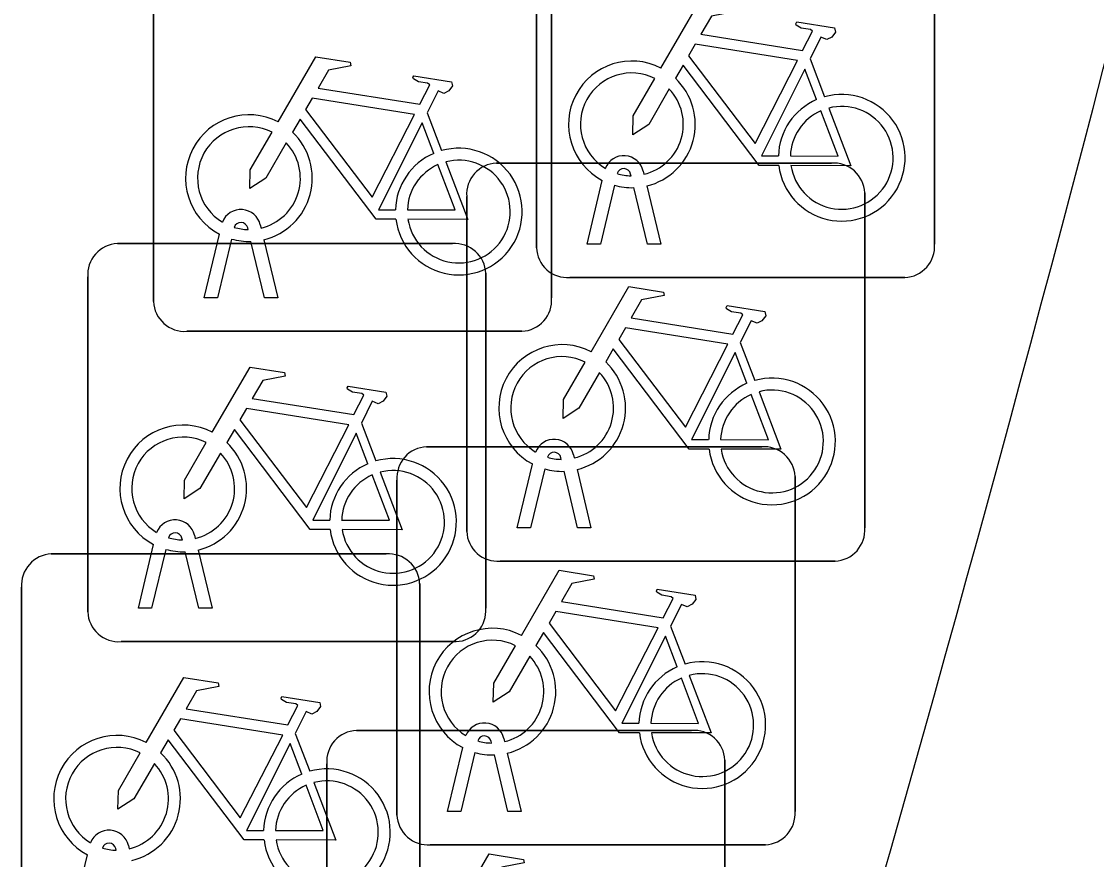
# Model space of a CAD drawing. Extents: x 160675 to 161153, y 383241 to 383714.
# Drawn here: x 161142.622 to 161145.32, y 383520.345 to 383522.448 of the extents above; entities that cross this region are included whole.
import ezdxf

# ---------------------------------------------------------------- set-up
doc = ezdxf.new("R2010")
doc.units = 0
for name, color, linetype in [('IMGEO_Fietsenrek', 7, 'Continuous'), ('IMGEO_Rijbaan_lokaal_gesloten', 7, 'Continuous'), ('IMGEO_Voetpad_open', 7, 'Continuous')]:
    doc.layers.add(name, color=color, linetype=linetype)

msp = doc.modelspace()

# ---------------------------------------------------------------- linework, layer by layer
at = {"layer": 'IMGEO_Fietsenrek'}
for p, q in [((161143.9145, 383521.8799), (161143.9145, 383522.7208)), ((161143.9145, 383522.7208), (161143.9145, 383521.8799)), ((161144.9135, 383522.7301), (161144.9135, 383521.8892)), ((161144.9135, 383521.8892), (161144.9135, 383522.7301)), ((161142.9535, 383521.7449), (161142.9535, 383522.5858)), ((161142.9535, 383522.5858), (161142.9535, 383521.7449)), ((161143.9525, 383522.5951), (161143.9525, 383521.7542)), ((161143.9525, 383521.7542), (161143.9525, 383522.5951)), ((161144.6012, 383522.3542), (161144.6375, 383522.259)), ((161143.6402, 383522.2192), (161143.6765, 383522.124)), ((161143.8139, 383522.0925), (161144.6548, 383522.0925)), ((161144.6548, 383522.0925), (161143.8139, 383522.0925)), ((161144.1826, 383522.0724), (161144.1844, 383522.0645)), ((161144.0415, 383521.8893), (161144.0798, 383522.0493)), ((161144.1519, 383522.0609), (161144.1509, 383522.0652)), ((161144.1102, 383522.0371), (161144.0749, 383521.8893)), ((161144.193, 383521.8893), (161144.1591, 383522.031)), ((161144.1914, 383522.0353), (161144.2264, 383521.8893)), ((161144.7385, 383522.0181), (161144.7385, 383521.1772)), ((161144.7385, 383521.1772), (161144.7385, 383522.0181)), ((161143.7395, 383521.1679), (161143.7395, 383522.0088)), ((161143.7395, 383522.0088), (161143.7395, 383521.1679)), ((161143.2216, 383521.9374), (161143.2234, 383521.9295)), ((161143.0805, 383521.7543), (161143.1188, 383521.9143)), ((161143.1909, 383521.9259), (161143.1899, 383521.9302)), ((161142.8629, 383521.8905), (161143.7038, 383521.8905)), ((161143.7038, 383521.8905), (161142.8629, 383521.8905)), ((161143.1492, 383521.9021), (161143.1139, 383521.7543)), ((161143.232, 383521.7543), (161143.1981, 383521.896)), ((161143.2304, 383521.9003), (161143.2654, 383521.7543)), ((161144.0749, 383521.8893), (161144.0415, 383521.8893)), ((161144.2264, 383521.8893), (161144.193, 383521.8893)), ((161142.7885, 383520.9659), (161142.7885, 383521.8068)), ((161142.7885, 383521.8068), (161142.7885, 383520.9659)), ((161143.7875, 383521.8161), (161143.7875, 383520.9752)), ((161143.7875, 383520.9752), (161143.7875, 383521.8161)), ((161144.8391, 383521.8055), (161143.9982, 383521.8055)), ((161143.9982, 383521.8055), (161144.8391, 383521.8055)), ((161143.1139, 383521.7543), (161143.0805, 383521.7543)), ((161143.2654, 383521.7543), (161143.232, 383521.7543)), ((161143.8781, 383521.6705), (161143.0372, 383521.6705)), ((161143.0372, 383521.6705), (161143.8781, 383521.6705)), ((161144.4262, 383521.6422), (161144.4625, 383521.547)), ((161143.4752, 383521.4402), (161143.5115, 383521.345)), ((161143.6389, 383521.3805), (161144.4798, 383521.3805)), ((161144.4798, 383521.3805), (161143.6389, 383521.3805)), ((161143.9769, 383521.3489), (161143.9759, 383521.3532)), ((161144.0076, 383521.3604), (161144.0094, 383521.3525)), ((161143.8665, 383521.1773), (161143.9048, 383521.3373)), ((161143.9352, 383521.3251), (161143.8999, 383521.1773)), ((161144.018, 383521.1773), (161143.9841, 383521.319)), ((161144.0164, 383521.3233), (161144.0514, 383521.1773)), ((161143.5645, 383520.4559), (161143.5645, 383521.2968)), ((161143.5645, 383521.2968), (161143.5645, 383520.4559)), ((161144.5635, 383521.3061), (161144.5635, 383520.4652)), ((161144.5635, 383520.4652), (161144.5635, 383521.3061)), ((161143.8999, 383521.1773), (161143.8665, 383521.1773)), ((161144.0514, 383521.1773), (161144.018, 383521.1773)), ((161143.0259, 383521.1469), (161143.0249, 383521.1512)), ((161143.0566, 383521.1584), (161143.0584, 383521.1505)), ((161142.9155, 383520.9753), (161142.9538, 383521.1353)), ((161142.9842, 383521.1231), (161142.9489, 383520.9753)), ((161142.6969, 383521.1115), (161143.5378, 383521.1115)), ((161143.5378, 383521.1115), (161142.6969, 383521.1115)), ((161143.067, 383520.9753), (161143.0331, 383521.117)), ((161143.0654, 383521.1213), (161143.1004, 383520.9753)), ((161144.6641, 383521.0935), (161143.8232, 383521.0935)), ((161143.8232, 383521.0935), (161144.6641, 383521.0935)), ((161142.6225, 383520.1869), (161142.6225, 383521.0278)), ((161142.6225, 383521.0278), (161142.6225, 383520.1869)), ((161143.6215, 383521.0371), (161143.6215, 383520.1962)), ((161143.6215, 383520.1962), (161143.6215, 383521.0371)), ((161142.9489, 383520.9753), (161142.9155, 383520.9753)), ((161143.1004, 383520.9753), (161143.067, 383520.9753)), ((161144.2512, 383520.9302), (161144.2875, 383520.835)), ((161143.7131, 383520.8915), (161142.8722, 383520.8915)), ((161142.8722, 383520.8915), (161143.7131, 383520.8915)), ((161143.4629, 383520.6685), (161144.3038, 383520.6685)), ((161144.3038, 383520.6685), (161143.4629, 383520.6685)), ((161143.3092, 383520.6612), (161143.3455, 383520.566)), ((161143.8019, 383520.6369), (161143.8009, 383520.6412)), ((161143.8326, 383520.6484), (161143.8344, 383520.6405)), ((161143.6915, 383520.4653), (161143.7298, 383520.6253)), ((161143.7602, 383520.6131), (161143.7249, 383520.4653)), ((161143.8414, 383520.6113), (161143.8764, 383520.4653)), ((161143.3885, 383519.7439), (161143.3885, 383520.5848)), ((161143.3885, 383520.5848), (161143.3885, 383519.7439)), ((161143.843, 383520.4653), (161143.8091, 383520.607)), ((161144.3875, 383520.5941), (161144.3875, 383519.7532)), ((161144.3875, 383519.7532), (161144.3875, 383520.5941)), ((161143.7249, 383520.4653), (161143.6915, 383520.4653)), ((161143.8764, 383520.4653), (161143.843, 383520.4653)), ((161142.8599, 383520.3679), (161142.8589, 383520.3722)), ((161142.8906, 383520.3794), (161142.8924, 383520.3715)), ((161144.4891, 383520.3815), (161143.6482, 383520.3815)), ((161143.6482, 383520.3815), (161144.4891, 383520.3815)), ((161142.7495, 383520.1963), (161142.7878, 383520.3563))]:
    msp.add_line(p, q, dxfattribs=at)
for points in [[(161144.2271, 383522.3312), (161144.3218, 383522.4947), (161144.408, 383522.4809), (161144.4097, 383522.4722), (161144.3536, 383522.4613), (161144.3274, 383522.416), (161144.5826, 383522.3752)], [(161144.5826, 383522.3752), (161144.6076, 383522.424), (161144.6025, 383522.428), (161144.5793, 383522.4317), (161144.5666, 383522.4392), (161144.5656, 383522.4423), (161144.5678, 383522.4469), (161144.6626, 383522.4318), (161144.6649, 383522.4215), (161144.6555, 383522.4091), (161144.6431, 383522.4027), (161144.6286, 383522.4089), (161144.6012, 383522.3542)], [(161144.5697, 383522.35), (161144.3129, 383522.391), (161144.2962, 383522.3622), (161144.4632, 383522.1419), (161144.5697, 383522.35)], [(161143.2661, 383522.1962), (161143.3608, 383522.3597), (161143.447, 383522.3459), (161143.4487, 383522.3372), (161143.3926, 383522.3263), (161143.3664, 383522.281), (161143.6216, 383522.2402)], [(161144.5228, 383522.0865), (161144.4731, 383522.0866), (161144.2824, 383522.3383), (161144.2634, 383522.3055)], [(161143.6216, 383522.2402), (161143.6466, 383522.289), (161143.6415, 383522.293), (161143.6183, 383522.2967), (161143.6056, 383522.3042), (161143.6046, 383522.3073), (161143.6068, 383522.3119), (161143.7016, 383522.2968), (161143.7039, 383522.2865), (161143.6945, 383522.2741), (161143.6821, 383522.2677), (161143.6676, 383522.2739), (161143.6402, 383522.2192)], [(161144.6177, 383522.252), (161144.5884, 383522.3288), (161144.479, 383522.1107), (161144.5217, 383522.1106)], [(161144.2478, 383522.2787), (161144.1962, 383522.1895), (161144.1563, 383522.1635), (161144.1575, 383522.211), (161144.212, 383522.3052)], [(161143.6087, 383522.215), (161143.3519, 383522.256), (161143.3352, 383522.2272), (161143.5022, 383522.0069), (161143.6087, 383522.215)], [(161144.6482, 383522.2308), (161144.7032, 383522.0862), (161144.5531, 383522.0865)], [(161143.5618, 383521.9515), (161143.5121, 383521.9516), (161143.3214, 383522.2033), (161143.3024, 383522.1705)], [(161144.5517, 383522.1105), (161144.6716, 383522.1103), (161144.6284, 383522.2239)], [(161143.6567, 383522.117), (161143.6274, 383522.1938), (161143.518, 383521.9757), (161143.5607, 383521.9756)], [(161143.2868, 383522.1437), (161143.2352, 383522.0545), (161143.1953, 383522.0285), (161143.1965, 383522.076), (161143.251, 383522.1702)], [(161143.6872, 383522.0958), (161143.7422, 383521.9512), (161143.5921, 383521.9515)], [(161143.5907, 383521.9755), (161143.7106, 383521.9753), (161143.6674, 383522.0889)], [(161144.0521, 383521.6192), (161144.1468, 383521.7827), (161144.233, 383521.7689), (161144.2347, 383521.7602), (161144.1786, 383521.7493), (161144.1524, 383521.704), (161144.4076, 383521.6632)], [(161144.4076, 383521.6632), (161144.4326, 383521.712), (161144.4275, 383521.716), (161144.4043, 383521.7197), (161144.3916, 383521.7272), (161144.3906, 383521.7303), (161144.3928, 383521.7349), (161144.4876, 383521.7198), (161144.4899, 383521.7095), (161144.4805, 383521.6971), (161144.4681, 383521.6907), (161144.4536, 383521.6969), (161144.4262, 383521.6422)], [(161144.3947, 383521.638), (161144.1379, 383521.679), (161144.1212, 383521.6502), (161144.2882, 383521.4299), (161144.3947, 383521.638)], [(161144.3478, 383521.3745), (161144.2981, 383521.3746), (161144.1074, 383521.6263), (161144.0884, 383521.5935)], [(161144.4427, 383521.54), (161144.4134, 383521.6168), (161144.304, 383521.3987), (161144.3467, 383521.3986)], [(161143.1011, 383521.4172), (161143.1958, 383521.5807), (161143.282, 383521.5669), (161143.2837, 383521.5582), (161143.2276, 383521.5473), (161143.2014, 383521.502), (161143.4566, 383521.4612)], [(161144.0728, 383521.5667), (161144.0212, 383521.4775), (161143.9813, 383521.4515), (161143.9825, 383521.499), (161144.037, 383521.5932)], [(161143.4566, 383521.4612), (161143.4816, 383521.51), (161143.4765, 383521.514), (161143.4533, 383521.5177), (161143.4406, 383521.5252), (161143.4396, 383521.5283), (161143.4418, 383521.5329), (161143.5366, 383521.5178), (161143.5389, 383521.5075), (161143.5295, 383521.4951), (161143.5171, 383521.4887), (161143.5026, 383521.4949), (161143.4752, 383521.4402)], [(161144.3767, 383521.3985), (161144.4966, 383521.3983), (161144.4534, 383521.5119)], [(161144.4732, 383521.5188), (161144.5282, 383521.3742), (161144.3781, 383521.3745)], [(161143.4437, 383521.436), (161143.1869, 383521.477), (161143.1702, 383521.4482), (161143.3372, 383521.2279), (161143.4437, 383521.436)], [(161143.3968, 383521.1725), (161143.3471, 383521.1726), (161143.1564, 383521.4243), (161143.1374, 383521.3915)], [(161143.4917, 383521.338), (161143.4624, 383521.4148), (161143.353, 383521.1967), (161143.3957, 383521.1966)], [(161143.1218, 383521.3647), (161143.0702, 383521.2755), (161143.0303, 383521.2495), (161143.0315, 383521.297), (161143.086, 383521.3912)], [(161143.5222, 383521.3168), (161143.5772, 383521.1722), (161143.4271, 383521.1725)], [(161143.4257, 383521.1965), (161143.5456, 383521.1963), (161143.5024, 383521.3099)], [(161143.8771, 383520.9072), (161143.9718, 383521.0707), (161144.058, 383521.0569), (161144.0597, 383521.0482), (161144.0036, 383521.0373), (161143.9774, 383520.992), (161144.2326, 383520.9512)], [(161144.2326, 383520.9512), (161144.2576, 383521), (161144.2525, 383521.004), (161144.2293, 383521.0077), (161144.2166, 383521.0152), (161144.2156, 383521.0183), (161144.2178, 383521.0229), (161144.3126, 383521.0078), (161144.3149, 383520.9975), (161144.3055, 383520.9851), (161144.2931, 383520.9787), (161144.2786, 383520.9849), (161144.2512, 383520.9302)], [(161144.2197, 383520.926), (161143.9629, 383520.967), (161143.9462, 383520.9382), (161144.1132, 383520.7179), (161144.2197, 383520.926)], [(161144.1728, 383520.6625), (161144.1231, 383520.6626), (161143.9324, 383520.9143), (161143.9134, 383520.8815)], [(161143.8978, 383520.8547), (161143.8462, 383520.7655), (161143.8063, 383520.7395), (161143.8075, 383520.787), (161143.862, 383520.8812)], [(161144.2677, 383520.828), (161144.2384, 383520.9048), (161144.129, 383520.6867), (161144.1717, 383520.6866)], [(161142.9351, 383520.6382), (161143.0298, 383520.8017), (161143.116, 383520.7879), (161143.1177, 383520.7792), (161143.0616, 383520.7683), (161143.0354, 383520.723), (161143.2906, 383520.6822)], [(161144.2017, 383520.6865), (161144.3216, 383520.6863), (161144.2784, 383520.7999)], [(161144.2982, 383520.8068), (161144.3532, 383520.6622), (161144.2031, 383520.6625)], [(161143.2906, 383520.6822), (161143.3156, 383520.731), (161143.3105, 383520.735), (161143.2873, 383520.7387), (161143.2746, 383520.7462), (161143.2736, 383520.7493), (161143.2758, 383520.7539), (161143.3706, 383520.7388), (161143.3729, 383520.7285), (161143.3635, 383520.7161), (161143.3511, 383520.7097), (161143.3366, 383520.7159), (161143.3092, 383520.6612)], [(161143.2777, 383520.657), (161143.0209, 383520.698), (161143.0042, 383520.6692), (161143.1712, 383520.4489), (161143.2777, 383520.657)], [(161143.2308, 383520.3935), (161143.1811, 383520.3936), (161142.9904, 383520.6453), (161142.9714, 383520.6125)], [(161142.9558, 383520.5857), (161142.9042, 383520.4965), (161142.8643, 383520.4705), (161142.8655, 383520.518), (161142.92, 383520.6122)], [(161143.3257, 383520.559), (161143.2964, 383520.6358), (161143.187, 383520.4177), (161143.2297, 383520.4176)], [(161143.2597, 383520.4175), (161143.3796, 383520.4173), (161143.3364, 383520.5309)], [(161143.3562, 383520.5378), (161143.4112, 383520.3932), (161143.2611, 383520.3935)], [(161143.7011, 383520.1952), (161143.7958, 383520.3587), (161143.882, 383520.3449), (161143.8837, 383520.3362), (161143.8276, 383520.3253), (161143.8014, 383520.28), (161144.0566, 383520.2392)]]:
    msp.add_lwpolyline(points, dxfattribs=at)
for centre, radius, start, end in [((161144.1541, 383522.1899), 0.159, 62.6766, 242.1369), ((161144.1541, 383522.1899), 0.129, 63.3192, 238.903), ((161144.1541, 383522.1899), 0.159, 283.5766, 46.6042), ((161144.1541, 383522.1899), 0.129, 283.6043, 43.4302), ((161144.6807, 383522.1059), 0.159, 187.0065, 105.7708), ((161144.6807, 383522.1059), 0.159, 113.3408, 178.3217), ((161144.6807, 383522.1059), 0.129, 188.6715, 104.5883), ((161143.1931, 383522.0549), 0.159, 62.6766, 242.1369), ((161144.6807, 383522.1059), 0.129, 113.923, 177.9556), ((161143.1931, 383522.0549), 0.129, 63.3192, 238.903), ((161143.1931, 383522.0549), 0.159, 283.5766, 46.6042), ((161143.1931, 383522.0549), 0.129, 283.6043, 43.4302), ((161143.7197, 383521.9709), 0.159, 187.0065, 105.7708), ((161143.7197, 383521.9709), 0.159, 113.3408, 178.3217), ((161143.7197, 383521.9709), 0.129, 188.6715, 104.5883), ((161144.1339, 383522.0613), 0.0499, 12.8025, 158.6934), ((161143.7197, 383521.9709), 0.129, 113.923, 177.9556), ((161143.8172, 383522.0146), 0.0779, 92.4484, 184.2845), ((161143.8172, 383522.0146), 0.0779, 92.4484, 184.2845), ((161144.1339, 383522.0613), 0.0174, 12.8025, 163.4502), ((161144.1541, 383522.1899), 0.129, 253.415, 269.0204), ((161144.6606, 383522.0148), 0.0779, 2.4484, 94.2845), ((161144.6606, 383522.0148), 0.0779, 2.4484, 94.2845), ((161144.1541, 383522.1899), 0.159, 253.9967, 271.7867), ((161143.1729, 383521.9263), 0.0499, 12.8025, 158.6934), ((161143.1729, 383521.9263), 0.0174, 12.8025, 163.4502), ((161143.1931, 383522.0549), 0.129, 253.415, 269.0204), ((161142.8662, 383521.8126), 0.0779, 92.4484, 184.2845), ((161142.8662, 383521.8126), 0.0779, 92.4484, 184.2845), ((161143.1931, 383522.0549), 0.159, 253.9967, 271.7867), ((161143.7096, 383521.8128), 0.0779, 2.4484, 94.2845), ((161143.7096, 383521.8128), 0.0779, 2.4484, 94.2845), ((161143.9924, 383521.8832), 0.0779, 182.4484, 274.2845), ((161143.9924, 383521.8832), 0.0779, 182.4484, 274.2845), ((161144.8358, 383521.8834), 0.0779, 272.4484, 4.2845), ((161144.8358, 383521.8834), 0.0779, 272.4484, 4.2845), ((161143.0314, 383521.7482), 0.0779, 182.4484, 274.2845), ((161143.0314, 383521.7482), 0.0779, 182.4484, 274.2845), ((161143.8748, 383521.7484), 0.0779, 272.4484, 4.2845), ((161143.8748, 383521.7484), 0.0779, 272.4484, 4.2845), ((161143.9791, 383521.4779), 0.159, 62.6766, 242.1369), ((161143.9791, 383521.4779), 0.129, 63.3192, 238.903), ((161143.9791, 383521.4779), 0.159, 283.5766, 46.6042), ((161143.9791, 383521.4779), 0.129, 283.6043, 43.4302), ((161144.5057, 383521.3939), 0.159, 113.3408, 178.3217), ((161144.5057, 383521.3939), 0.159, 187.0065, 105.7708), ((161144.5057, 383521.3939), 0.129, 113.923, 177.9556), ((161144.5057, 383521.3939), 0.129, 188.6715, 104.5883), ((161143.0281, 383521.2759), 0.159, 62.6766, 242.1369), ((161143.0281, 383521.2759), 0.129, 63.3192, 238.903), ((161143.9589, 383521.3493), 0.0499, 12.8025, 158.6934), ((161143.0281, 383521.2759), 0.159, 283.5766, 46.6042), ((161143.6422, 383521.3026), 0.0779, 92.4484, 184.2845), ((161143.6422, 383521.3026), 0.0779, 92.4484, 184.2845), ((161143.9589, 383521.3493), 0.0174, 12.8025, 163.4502), ((161144.4856, 383521.3028), 0.0779, 2.4484, 94.2845), ((161144.4856, 383521.3028), 0.0779, 2.4484, 94.2845), ((161143.0281, 383521.2759), 0.129, 283.6043, 43.4302), ((161143.5547, 383521.1919), 0.159, 113.3408, 178.3217), ((161143.5547, 383521.1919), 0.159, 187.0065, 105.7708), ((161143.9791, 383521.4779), 0.129, 253.415, 269.0204), ((161143.5547, 383521.1919), 0.129, 188.6715, 104.5883), ((161143.9791, 383521.4779), 0.159, 253.9967, 271.7867), ((161143.5547, 383521.1919), 0.129, 113.923, 177.9556), ((161143.0079, 383521.1473), 0.0499, 12.8025, 158.6934), ((161144.6608, 383521.1714), 0.0779, 272.4484, 4.2845), ((161144.6608, 383521.1714), 0.0779, 272.4484, 4.2845), ((161143.0079, 383521.1473), 0.0174, 12.8025, 163.4502), ((161143.0281, 383521.2759), 0.129, 253.415, 269.0204), ((161143.8174, 383521.1712), 0.0779, 182.4484, 274.2845), ((161143.8174, 383521.1712), 0.0779, 182.4484, 274.2845), ((161143.0281, 383521.2759), 0.159, 253.9967, 271.7867), ((161142.7002, 383521.0336), 0.0779, 92.4484, 184.2845), ((161142.7002, 383521.0336), 0.0779, 92.4484, 184.2845), ((161143.5436, 383521.0338), 0.0779, 2.4484, 94.2845), ((161143.5436, 383521.0338), 0.0779, 2.4484, 94.2845), ((161142.8664, 383520.9692), 0.0779, 182.4484, 274.2845), ((161142.8664, 383520.9692), 0.0779, 182.4484, 274.2845), ((161143.7098, 383520.9694), 0.0779, 272.4484, 4.2845), ((161143.7098, 383520.9694), 0.0779, 272.4484, 4.2845), ((161143.8041, 383520.7659), 0.159, 62.6766, 242.1369), ((161143.8041, 383520.7659), 0.129, 63.3192, 238.903), ((161143.8041, 383520.7659), 0.159, 283.5766, 46.6042), ((161143.8041, 383520.7659), 0.129, 283.6043, 43.4302), ((161144.3307, 383520.6819), 0.159, 113.3408, 178.3217), ((161144.3307, 383520.6819), 0.159, 187.0065, 105.7708), ((161144.3307, 383520.6819), 0.129, 113.923, 177.9556), ((161144.3307, 383520.6819), 0.129, 188.6715, 104.5883), ((161143.4662, 383520.5906), 0.0779, 92.4484, 184.2845), ((161143.4662, 383520.5906), 0.0779, 92.4484, 184.2845), ((161143.7839, 383520.6373), 0.0499, 12.8025, 158.6934), ((161144.3096, 383520.5908), 0.0779, 2.4484, 94.2845), ((161144.3096, 383520.5908), 0.0779, 2.4484, 94.2845), ((161142.8621, 383520.4969), 0.159, 62.6766, 242.1369), ((161143.7839, 383520.6373), 0.0174, 12.8025, 163.4502), ((161143.8041, 383520.7659), 0.129, 253.415, 269.0204), ((161142.8621, 383520.4969), 0.129, 63.3192, 238.903), ((161142.8621, 383520.4969), 0.159, 283.5766, 46.6042), ((161143.8041, 383520.7659), 0.159, 253.9967, 271.7867), ((161142.8621, 383520.4969), 0.129, 283.6043, 43.4302), ((161143.3887, 383520.4129), 0.159, 113.3408, 178.3217), ((161143.3887, 383520.4129), 0.159, 187.0065, 105.7708), ((161143.3887, 383520.4129), 0.129, 113.923, 177.9556), ((161143.3887, 383520.4129), 0.129, 188.6715, 104.5883), ((161143.6424, 383520.4592), 0.0779, 182.4484, 274.2845), ((161143.6424, 383520.4592), 0.0779, 182.4484, 274.2845), ((161144.4858, 383520.4594), 0.0779, 272.4484, 4.2845), ((161144.4858, 383520.4594), 0.0779, 272.4484, 4.2845), ((161142.8419, 383520.3683), 0.0499, 12.8025, 158.6934), ((161142.8419, 383520.3683), 0.0174, 12.8025, 163.4502), ((161142.8621, 383520.4969), 0.129, 253.415, 269.0204)]:
    msp.add_arc(centre, radius, start, end, dxfattribs=at)
at = {"layer": 'IMGEO_Rijbaan_lokaal_gesloten'}
msp.add_arc((161059.014, 383544.7677), 89.1916, 341.966262, 350.32879, dxfattribs=at)
at = {"layer": 'IMGEO_Voetpad_open'}
msp.add_arc((161059.014, 383544.7677), 89.1916, 341.966262, 350.32879, dxfattribs=at)

doc.saveas('drawing.dxf')
